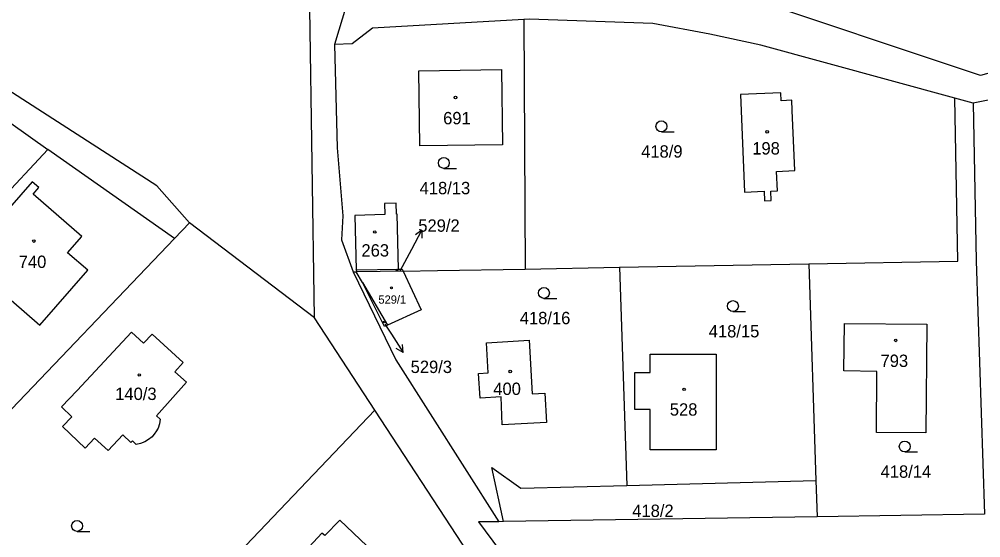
# Model space of a CAD drawing. Extents: x -725728 to -720881, y -1068679 to -1063504.
# Drawn here: x -724380.5 to -724248.4, y -1067259.5 to -1067188.2 of the extents above; entities that cross this region are included whole.
import ezdxf

# ---------------------------------------------------------------- set-up
doc = ezdxf.new("R2010")
doc.units = 0
for name, color, linetype in [('Hranice parcel', 7, 'Continuous'), ('Parcelní čísla', 7, 'Continuous'), ('Pop  PČ popisy', 7, 'Continuous'), ('Značky budov', 7, 'Continuous'), ('Značky kultur', 7, 'Continuous')]:
    doc.layers.add(name, color=color, linetype=linetype)

# ---------------------------------------------------------------- blocks, each defined once
blk = doc.blocks.new('4.02_3')
at = {"layer": 'Značky budov'}
blk.add_circle((-0.001, 0), 0.0175, dxfattribs=at)
blk = doc.blocks.new('4.02_2')
at = {"layer": 'Značky budov'}
blk.add_circle((0, 0), 0.0117, dxfattribs=at)
blk = doc.blocks.new('4.02_5')
at = {"layer": 'Značky budov'}
blk.add_circle((0, 0), 0.0117, dxfattribs=at)
blk = doc.blocks.new('4.02_4')
at = {"layer": 'Značky budov'}
blk.add_circle((-0.001, 0), 0.0175, dxfattribs=at)
blk = doc.blocks.new('1029_111')
at = {"layer": 'Pop  PČ popisy'}
for p, q in [((0, 0), (0.141, 0.265)), ((0.141, 0.265), (0.05, 0.2)), ((0.141, 0.265), (0.138, 0.153))]:
    blk.add_line(p, q, dxfattribs=at)
blk = doc.blocks.new('1029_112')
at = {"layer": 'Pop  PČ popisy'}
for p, q in [((0, 0), (0.163, -0.252)), ((0.163, -0.252), (0.067, -0.195)), ((0.163, -0.252), (0.151, -0.14))]:
    blk.add_line(p, q, dxfattribs=at)
blk = doc.blocks.new('3.04_2')
at = {"layer": 'Značky kultur'}
blk.add_line((0.001, 0), (0.176, 0), dxfattribs=at)
blk.add_circle((0.001, 0.075), 0.075, dxfattribs=at)
blk = doc.blocks.new('3.04_3')
at = {"layer": 'Značky kultur'}
blk.add_line((0.001, 0), (0.176, 0), dxfattribs=at)
blk.add_circle((0.001, 0.075), 0.075, dxfattribs=at)

msp = doc.modelspace()

# ---------------------------------------------------------------- linework, layer by layer
at = {"layer": 'Hranice parcel'}
for p, q in [((-724335.56, -1067186.25), (-724337.23, -1067191.72)), ((-724311.21, -1067188.28), (-724311.01, -1067222.58)), ((-724220.69, -1067194.05), (-724249.46, -1067199.78)), ((-724249.46, -1067199.78), (-724251.97, -1067199.09)), ((-724376.62, -1067206.12), (-724400.87, -1067232.15)), ((-724359.21, -1067218.39), (-724376.62, -1067206.12)), ((-724357.13, -1067216.22), (-724359.21, -1067218.39)), ((-724339.98, -1067229.29), (-724357.13, -1067216.22)), ((-724359.21, -1067218.39), (-724410.74, -1067272.27)), ((-724298.03, -1067222.31), (-724272.04, -1067221.84)), ((-724272.04, -1067221.84), (-724271.05, -1067251.64)), ((-724334.63, -1067222.95), (-724334.23, -1067222.95)), ((-724334.24, -1067222.69), (-724328.4, -1067222.59)), ((-724334.12, -1067222.95), (-724334.24, -1067222.69)), ((-724334.23, -1067222.95), (-724334.12, -1067222.95)), ((-724333.38, -1067224.42), (-724334.23, -1067222.95)), ((-724327.77, -1067222.85), (-724334.12, -1067222.95)), ((-724311.01, -1067222.58), (-724298.03, -1067222.31)), ((-724298.03, -1067222.31), (-724297.03, -1067252.32)), ((-724333.38, -1067224.42), (-724329.94, -1067230.29)), ((-724331.68, -1067241.98), (-724339.98, -1067229.29)), ((-724351.44, -1067262.72), (-724331.68, -1067241.98)), ((-724297.03, -1067252.32), (-724271.05, -1067251.64)), ((-724271.05, -1067251.64), (-724270.88, -1067256.63)), ((-724247.88, -1067256.27), (-724270.88, -1067256.63)), ((-724313.97, -1067257.3), (-724314.64, -1067257.31)), ((-724270.88, -1067256.63), (-724313.97, -1067257.3))]:
    msp.add_line(p, q, dxfattribs=at)
for points in [[(-724339.98, -1067229.29), (-724340.62, -1067186.75), (-724335.36, -1067171.24)], [(-724238.81, -1067193.3), (-724248.42, -1067195.98), (-724282.2, -1067184.67)], [(-724357.13, -1067216.22), (-724361.62, -1067211.14), (-724397.23, -1067188.22)], [(-724311.21, -1067188.28), (-724331.97, -1067189.47), (-724334.78, -1067191.63), (-724337.23, -1067191.72)], [(-724251.97, -1067199.09), (-724278.61, -1067191.8), (-724285.63, -1067190.3), (-724293.46, -1067188.82), (-724310.48, -1067188.24), (-724311.21, -1067188.28)], [(-724401.9, -1067231.16), (-724396.12, -1067224.6), (-724397.9, -1067212.41), (-724408.43, -1067203.27), (-724397.33, -1067191.41), (-724376.62, -1067206.12)], [(-724337.23, -1067191.72), (-724336.86, -1067205.91), (-724336.05, -1067215.24), (-724336.23, -1067218.58), (-724334.63, -1067222.95)], [(-724325.47, -1067205.66), (-724325.63, -1067195.31), (-724314.27, -1067195.13), (-724314.11, -1067205.48), (-724325.47, -1067205.66)], [(-724275.83, -1067199.43), (-724275.88, -1067198.33), (-724281.42, -1067198.56), (-724280.85, -1067212), (-724278.15, -1067211.88), (-724278.1, -1067213.18), (-724277.2, -1067213.15), (-724277.25, -1067211.85), (-724276.35, -1067211.81), (-724276.47, -1067209.16), (-724273.97, -1067209.05), (-724274.32, -1067200.76), (-724274.38, -1067199.36), (-724275.83, -1067199.43)], [(-724272.04, -1067221.84), (-724251.54, -1067221.48), (-724251.97, -1067199.09)], [(-724249.46, -1067199.78), (-724249.04, -1067221.44), (-724247.88, -1067256.27)], [(-724371.95, -1067218.11), (-724378.62, -1067212.29), (-724377.83, -1067211.38), (-724378.76, -1067210.57), (-724386.28, -1067219.17), (-724383.44, -1067221.64), (-724385.25, -1067223.72), (-724377.72, -1067230.29), (-724371.13, -1067222.75), (-724373.89, -1067220.33), (-724371.95, -1067218.11)], [(-724328.4, -1067222.59), (-724328.59, -1067215.05), (-724328.69, -1067215.05), (-724328.73, -1067213.51), (-724330.32, -1067213.55), (-724330.29, -1067215.09), (-724334.43, -1067215.2), (-724334.24, -1067222.69)], [(-724334.63, -1067222.95), (-724328.8, -1067235.07), (-724314.64, -1067257.31)], [(-724327.77, -1067222.85), (-724325.31, -1067228.17), (-724329.94, -1067230.29)], [(-724328.4, -1067222.59), (-724327.92, -1067222.58), (-724327.77, -1067222.85)], [(-724327.77, -1067222.85), (-724323.07, -1067222.77), (-724311.01, -1067222.58)], [(-724329.94, -1067230.29), (-724330.34, -1067230.48), (-724333.38, -1067224.42)], [(-724262.66, -1067236.67), (-724267.21, -1067236.59), (-724267.13, -1067230.04), (-724255.81, -1067230.14), (-724255.94, -1067245.08), (-724262.71, -1067245.03), (-724262.66, -1067236.67)], [(-724366.29, -1067245.39), (-724368.34, -1067247.54), (-724370.21, -1067245.83), (-724371.49, -1067247.21), (-724374.59, -1067244.22), (-724373.31, -1067242.89), (-724374.71, -1067241.54), (-724372.57, -1067239.26), (-724365.09, -1067231.26), (-724363.48, -1067232.76), (-724362.27, -1067231.55), (-724358, -1067235.42), (-724359.15, -1067236.69), (-724357.56, -1067238.13), (-724361.67, -1067242.75), (-724361.17, -1067243.23)], [(-724314.31, -1067240.15), (-724317.19, -1067240.31), (-724317.42, -1067236.92), (-724316.1, -1067236.85), (-724316.33, -1067232.7), (-724310.47, -1067232.37), (-724310.06, -1067239.72), (-724308.29, -1067239.62), (-724308.06, -1067243.67), (-724314.15, -1067244), (-724314.31, -1067240.15)], [(-724293.83, -1067247.42), (-724293.83, -1067241.88), (-724295.93, -1067241.88), (-724295.93, -1067236.81), (-724293.83, -1067236.81), (-724293.83, -1067234.26), (-724284.74, -1067234.26), (-724284.74, -1067247.42), (-724293.83, -1067247.42)], [(-724307.27, -1067286.86), (-724305.73, -1067282.71), (-724306.02, -1067278.95), (-724319.63, -1067260.4), (-724331.68, -1067241.98)], [(-724361.17, -1067243.23), (-724361.27, -1067243.84), (-724361.47, -1067244.43), (-724361.77, -1067244.97), (-724361.89, -1067245.15), (-724362.29, -1067245.62), (-724362.77, -1067246.02), (-724363.3, -1067246.34), (-724363.88, -1067246.57), (-724364.48, -1067246.7)], [(-724364.48, -1067246.7), (-724364.99, -1067246.21), (-724365.2, -1067246.43), (-724366.29, -1067245.39)], [(-724313.97, -1067257.3), (-724315.6, -1067249.88), (-724311.62, -1067252.7), (-724297.03, -1067252.32)], [(-724338.49, -1067266.77), (-724333.79, -1067261.76), (-724332.75, -1067260.62), (-724336.5, -1067257.08), (-724338.55, -1067259.21), (-724338.94, -1067258.89), (-724341.27, -1067261.39), (-724341.95, -1067260.75), (-724342.57, -1067261.39), (-724344.08, -1067262.95), (-724343.01, -1067263.95)], [(-724314.64, -1067257.31), (-724317.42, -1067257.35), (-724302.73, -1067277.15), (-724297.35, -1067283.39), (-724295.14, -1067283.28)]]:
    msp.add_lwpolyline(points, dxfattribs=at)
at = {"layer": 'Pop  PČ popisy'}
for p, q in [((-724328.17, -1067222.8), (-724326.6, -1067219.86)), ((-724330.29, -1067230.14), (-724329.39, -1067231.53))]:
    msp.add_line(p, q, dxfattribs=at)

# ---------------------------------------------------------------- block references
at = {"layer": 'Pop  PČ popisy', "xscale": 10, "yscale": 10}
for name, p in [('1029_111', (-724326.6, -1067219.86)), ('1029_112', (-724329.39, -1067231.53))]:
    msp.add_blockref(name, p, dxfattribs=at)
at = {"layer": 'Značky budov', "xscale": 10, "yscale": 10}
for name, p in [('4.02_3', (-724320.57, -1067198.99)), ('4.02_3', (-724277.74, -1067203.71)), ('4.02_3', (-724331.67, -1067217.48)), ('4.02_3', (-724378.51, -1067218.73)), ('4.02_2', (-724328.63, -1067222.72)), ('4.02_5', (-724329.39, -1067225.16)), ('4.02_2', (-724330.4, -1067229.85)), ('4.02_4', (-724260.08, -1067232.39)), ('4.02_4', (-724364.03, -1067237.14)), ('4.02_4', (-724313.05, -1067236.67)), ('4.02_3', (-724289.16, -1067239.11))]:
    msp.add_blockref(name, p, dxfattribs=at)
at = {"layer": 'Značky kultur', "xscale": 10, "yscale": 10}
for name, p in [('3.04_2', (-724292.3, -1067203.71)), ('3.04_2', (-724322.2, -1067208.74)), ('3.04_2', (-724308.44, -1067226.61)), ('3.04_3', (-724282.47, -1067228.42)), ('3.04_2', (-724258.85, -1067247.72)), ('3.04_3', (-724372.6, -1067258.64))]:
    msp.add_blockref(name, p, dxfattribs=at)

# ---------------------------------------------------------------- texts
at = {"layer": 'Parcelní čísla'}
for s, height, p in [('691', 1.7, (-724322.28, -1067202.68)), ('418/9', 1.7, (-724295.07, -1067207.26)), ('198', 1.7, (-724279.8, -1067206.83)), ('418/13', 1.7, (-724325.51, -1067212.29)), ('529/2', 1.7, (-724325.7, -1067217.45)), ('263', 1.7, (-724333.51, -1067220.86)), ('740', 1.7, (-724380.61, -1067222.43)), ('529/1', 1.14, (-724331.18, -1067227.34)), ('418/16', 1.7, (-724311.75, -1067230.16)), ('418/15', 1.7, (-724285.78, -1067231.97)), ('529/3', 1.7, (-724326.75, -1067236.87)), ('793', 1.7, (-724262.17, -1067236.04)), ('140/3', 1.7, (-724367.35, -1067240.58)), ('400', 1.7, (-724315.39, -1067239.89)), ('528', 1.7, (-724291.13, -1067242.73)), ('418/14', 1.7, (-724262.16, -1067251.27)), ('418/2', 1.7, (-724296.29, -1067256.66))]:
    msp.add_text(s, height=height, dxfattribs=at).set_placement(p)

doc.saveas('drawing.dxf')
